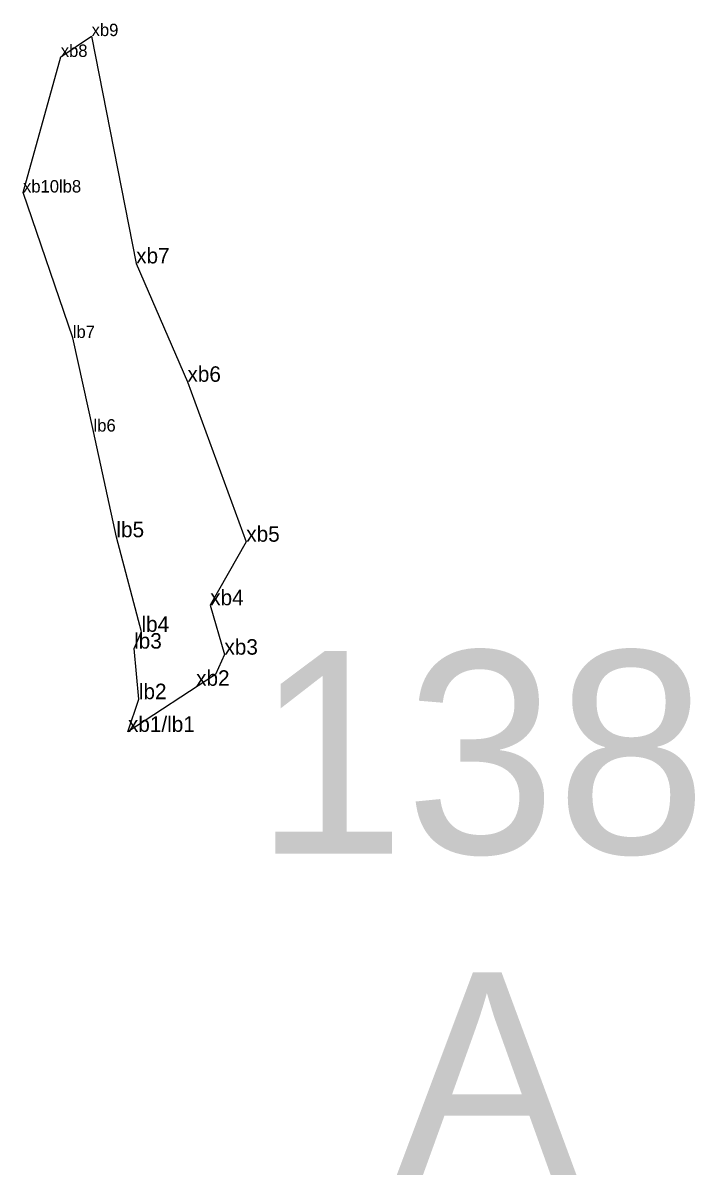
# Model space of a CAD drawing. Extents: x 2072529 to 2268812, y 436423 to 470008.
# Drawn here: x 2163568.5 to 2163785.1, y 440216.7 to 440588.3 of the extents above; entities that cross this region are included whole.
import ezdxf

# ---------------------------------------------------------------- set-up
doc = ezdxf.new("R2010")
doc.units = 0
for name, color, linetype in [('Old_Level_20', 7, 'Continuous'), ('Old_Level_52', 7, 'Continuous'), ('Old_Level_60', 7, 'Continuous'), ('Old_Level_62', 7, 'Continuous')]:
    doc.layers.add(name, color=color, linetype=linetype)

msp = doc.modelspace()

# ---------------------------------------------------------------- linework, layer by layer
at = {"layer": 'Old_Level_20'}
for p, q in [((2163604.937, 440510.752), (2163604.937, 440510.752)), ((2163604.937, 440510.752), (2163604.937, 440510.752)), ((2163604.937, 440510.752), (2163604.937, 440510.752)), ((2163621.479, 440472.554), (2163621.479, 440472.554)), ((2163598.568, 440422.405), (2163598.568, 440422.405)), ((2163640.441, 440420.969), (2163640.441, 440420.969)), ((2163628.82, 440400.464), (2163628.82, 440400.464)), ((2163606.639, 440391.89), (2163606.639, 440391.89)), ((2163604.274, 440386.483), (2163604.274, 440386.483)), ((2163633.4, 440384.529), (2163633.4, 440384.529)), ((2163624.273, 440374.48), (2163624.273, 440374.48)), ((2163605.808, 440370.166), (2163605.808, 440370.166)), ((2163602.288, 440359.621), (2163602.288, 440359.621))]:
    msp.add_line(p, q, dxfattribs=at)
at = {"layer": 'Old_Level_52'}
msp.add_lwpolyline([(2163602.288, 440359.621), (2163605.808, 440370.166), (2163604.274, 440386.483), (2163606.639, 440391.89), (2163598.568, 440422.405), (2163591.194, 440456.496), (2163584.504, 440486.711), (2163568.455, 440533.631), (2163580.621, 440577.378), (2163590.572, 440584.093), (2163604.937, 440510.752), (2163621.479, 440472.554), (2163640.441, 440420.969), (2163628.82, 440400.464), (2163633.4, 440384.529), (2163630.487, 440378.09)], close=True, dxfattribs=at)
at = {"layer": 'Old_Level_60'}
for p, q in [((2163590.572, 440584.093), (2163590.572, 440584.093)), ((2163580.621, 440577.378), (2163580.621, 440577.378)), ((2163568.455, 440533.631), (2163568.455, 440533.631)), ((2163604.937, 440510.752), (2163604.937, 440510.752)), ((2163584.504, 440486.711), (2163584.504, 440486.711)), ((2163591.194, 440456.496), (2163591.194, 440456.496))]:
    msp.add_line(p, q, dxfattribs=at)

# ---------------------------------------------------------------- texts
for s, height, p in [('xb9', 4, (2163590.572, 440584.093)), ('xb8', 4, (2163580.621, 440577.378)), ('xb10lb8', 4, (2163568.455, 440533.631)), ('xb7', 5, (2163604.937, 440510.752)), ('lb7', 4, (2163584.504, 440486.711)), ('xb6', 5, (2163621.479, 440472.554)), ('lb6', 4, (2163591.194, 440456.496)), ('lb5', 5, (2163598.568, 440422.405)), ('xb5', 5, (2163640.441, 440420.969)), ('xb4', 5, (2163628.82, 440400.464)), ('lb4', 5, (2163606.639, 440391.89)), ('lb3', 5, (2163604.274, 440386.483)), ('xb3', 5, (2163633.4, 440384.529)), ('xb2', 5, (2163624.273, 440374.48)), ('lb2', 5, (2163605.808, 440370.166)), ('xb1/lb1', 5, (2163602.288, 440359.621))]:
    msp.add_text(s, height=height, dxfattribs=at).set_placement(p)
at = {"layer": 'Old_Level_62'}
for s, p in [('138', (2163643.143, 440320.37)), ('A', (2163688.811, 440216.668))]:
    msp.add_text(s, height=65.34, dxfattribs=at).set_placement(p)

doc.saveas('drawing.dxf')
